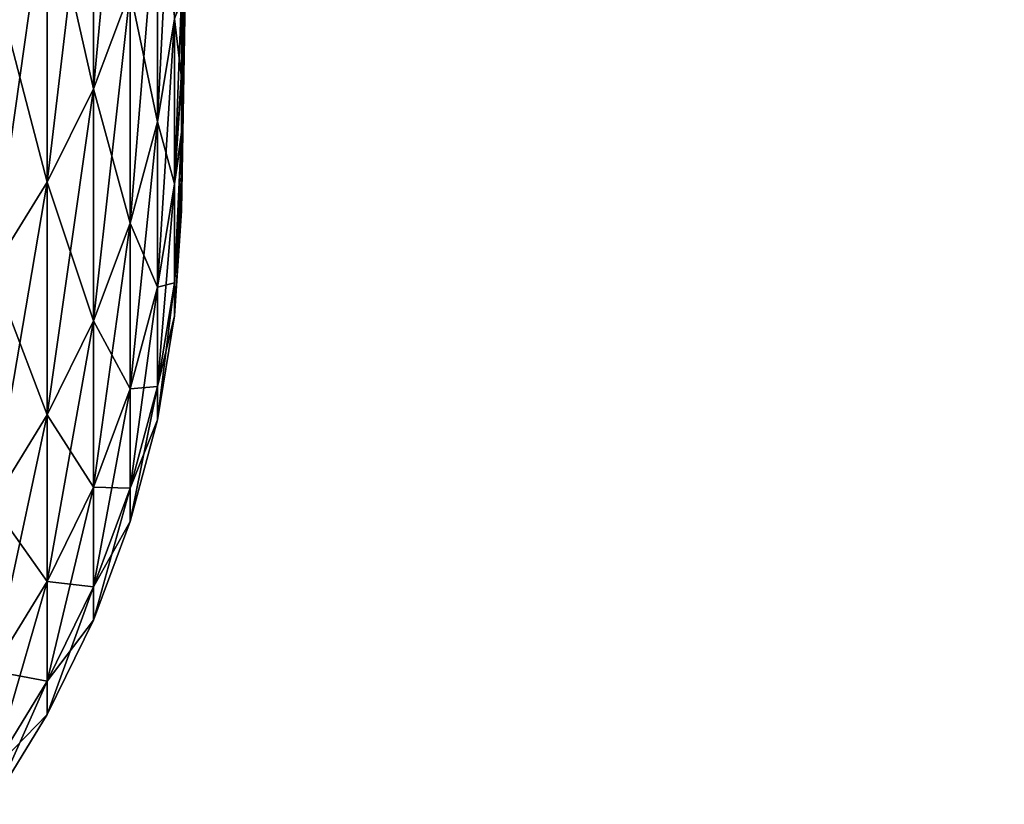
# Model space of a CAD drawing. Header units: millimetres. Extents: x -161 to 161, y -94 to 1149.
# Tile 591 of 656: x 160.734 to 161.188, y -79.583 to -79.22. Entities that reach past the tile are written whole.
import ezdxf

# ---------------------------------------------------------------- set-up
doc = ezdxf.new("R2010")
doc.units = ezdxf.units.MM
doc.header["$LTSCALE"] = 81.481481
doc.layers.add('382', color=7, linetype='CONTINUOUS')
doc.layers.add('386', color=7, linetype='CONTINUOUS')

msp = doc.modelspace()

# ---------------------------------------------------------------- linework, layer by layer
at = {"layer": '382', "color": 7, "linetype": 'CONTINUOUS', "true_color": 0xaaaaaa}
for points in [[(160.80858, -79.21233, -2.09588), (161.18838, -57.55, -0.05), (160.80858, -79.24727, -1.68415), (160.80858, -79.21233, -2.09588)], [(160.80858, -79.24727, -1.68415), (161.18838, -57.55, -0.05), (160.80858, -79.27439, -1.27182), (160.80858, -79.24727, -1.68415)], [(160.80858, -79.27439, -1.27182), (161.18838, -57.55, -0.05), (160.80858, -79.29368, -0.85905), (160.80858, -79.27439, -1.27182)], [(160.80858, -79.29368, -0.85905), (161.18838, -57.55, -0.05), (160.80858, -79.30512, -0.446), (160.80858, -79.29368, -0.85905)], [(160.80858, -79.30512, -0.446), (161.18838, -57.55, -0.05), (160.80858, -79.30872, -0.03283), (160.80858, -79.30512, -0.446)], [(160.80858, -79.30872, -0.03283), (161.18838, -57.55, -0.05), (160.80858, -79.30447, 0.38031), (160.80858, -79.30872, -0.03283)], [(160.80858, -79.30447, 0.38031), (161.18838, -57.55, -0.05), (160.80858, -79.29238, 0.79328), (160.80858, -79.30447, 0.38031)], [(160.80858, -79.29238, 0.79328), (161.18838, -57.55, -0.05), (160.80858, -79.27245, 1.20594), (160.80858, -79.29238, 0.79328)], [(160.80858, -79.27245, 1.20594), (161.18838, -57.55, -0.05), (160.80858, -79.24469, 1.61814), (160.80858, -79.27245, 1.20594)], [(160.80858, -79.24469, 1.61814), (161.18838, -57.55, -0.05), (160.80858, -79.20911, 2.02974), (160.80858, -79.24469, 1.61814)]]:
    msp.add_3dface(points, dxfattribs=at)
at = {"layer": '386', "color": 7, "linetype": 'CONTINUOUS', "true_color": 0xaaaaaa}
for points in [[(160.78499, -79.20738, 3.21432), (160.78499, -79.07017, 4.02184), (160.76799, -79.25237, 3.22111), (160.78499, -79.20738, 3.21432)], [(160.76799, -79.25237, 3.22111), (160.78499, -79.07017, 4.02184), (160.76799, -79.11488, 4.0303), (160.76799, -79.25237, 3.22111)], [(160.76799, -79.11488, -4.1303), (160.76799, -79.25237, -3.32111), (160.74666, -79.15776, -4.13841), (160.76799, -79.11488, -4.1303)], [(160.76799, -79.25237, 3.22111), (160.76799, -79.11488, 4.0303), (160.74666, -79.29552, 3.22761), (160.76799, -79.25237, 3.22111)], [(160.74666, -79.29552, 3.22761), (160.76799, -79.11488, 4.0303), (160.74666, -79.15776, 4.03841), (160.74666, -79.29552, 3.22761)], [(160.76799, -79.11488, -4.1303), (160.78499, -79.20738, -3.31432), (160.76799, -79.25237, -3.32111), (160.76799, -79.11488, -4.1303)], [(160.80538, -79.22002, 2.39163), (160.80538, -79.11357, 3.20019), (160.79749, -79.26765, 2.39699), (160.80538, -79.22002, 2.39163)], [(160.79749, -79.26765, 2.39699), (160.80538, -79.11357, 3.20019), (160.79749, -79.16097, 3.20733), (160.79749, -79.26765, 2.39699)], [(160.74666, -79.15776, -4.13841), (160.74666, -79.29552, -3.32761), (160.72119, -79.1984, -4.1461), (160.74666, -79.15776, -4.13841)], [(160.74666, -79.29552, 3.22761), (160.74666, -79.15776, 4.03841), (160.72119, -79.33642, 3.23377), (160.74666, -79.29552, 3.22761)], [(160.72119, -79.33642, 3.23377), (160.74666, -79.15776, 4.03841), (160.72119, -79.1984, 4.0461), (160.72119, -79.33642, 3.23377)], [(160.74666, -79.15776, -4.13841), (160.76799, -79.25237, -3.32111), (160.74666, -79.29552, -3.32761), (160.74666, -79.15776, -4.13841)], [(160.79749, -79.16097, -3.30733), (160.79749, -79.26765, -2.49699), (160.78499, -79.20738, -3.31432), (160.79749, -79.16097, -3.30733)], [(160.79749, -79.26765, 2.39699), (160.79749, -79.16097, 3.20733), (160.78499, -79.31429, 2.40225), (160.79749, -79.26765, 2.39699)], [(160.78499, -79.31429, 2.40225), (160.79749, -79.16097, 3.20733), (160.78499, -79.20738, 3.21432), (160.78499, -79.31429, 2.40225)], [(160.79749, -79.16097, -3.30733), (160.80538, -79.22002, -2.49163), (160.79749, -79.26765, -2.49699), (160.79749, -79.16097, -3.30733)], [(160.72119, -79.1984, -4.1461), (160.74666, -79.29552, -3.32761), (160.72119, -79.33642, -3.33377), (160.72119, -79.1984, -4.1461)], [(160.78499, -79.20738, -3.31432), (160.78499, -79.31429, -2.50225), (160.76799, -79.25237, -3.32111), (160.78499, -79.20738, -3.31432)], [(160.78499, -79.31429, 2.40225), (160.78499, -79.20738, 3.21432), (160.76799, -79.3595, 2.40734), (160.78499, -79.31429, 2.40225)], [(160.76799, -79.3595, 2.40734), (160.78499, -79.20738, 3.21432), (160.76799, -79.25237, 3.22111), (160.76799, -79.3595, 2.40734)], [(160.78499, -79.20738, -3.31432), (160.79749, -79.26765, -2.49699), (160.78499, -79.31429, -2.50225), (160.78499, -79.20738, -3.31432)], [(160.80858, -79.24469, 1.61814), (160.80858, -79.20911, 2.02974), (160.80538, -79.29616, 1.57965), (160.80858, -79.24469, 1.61814)], [(160.80538, -79.29616, 1.57965), (160.80858, -79.20911, 2.02974), (160.80538, -79.22002, 2.39163), (160.80538, -79.29616, 1.57965)], [(160.80858, -79.21233, -2.09588), (160.80858, -79.24727, -1.68415), (160.80538, -79.22002, -2.49163), (160.80858, -79.21233, -2.09588)], [(160.80538, -79.22002, -2.49163), (160.80538, -79.29616, -1.67965), (160.79749, -79.26765, -2.49699), (160.80538, -79.22002, -2.49163)], [(160.80538, -79.29616, 1.57965), (160.80538, -79.22002, 2.39163), (160.79749, -79.34396, 1.58323), (160.80538, -79.29616, 1.57965)], [(160.79749, -79.34396, 1.58323), (160.80538, -79.22002, 2.39163), (160.79749, -79.26765, 2.39699), (160.79749, -79.34396, 1.58323)], [(160.80538, -79.22002, -2.49163), (160.80858, -79.24727, -1.68415), (160.80538, -79.29616, -1.67965), (160.80538, -79.22002, -2.49163)], [(160.80858, -79.27245, 1.20594), (160.80858, -79.24469, 1.61814), (160.80538, -79.29616, 1.57965), (160.80858, -79.27245, 1.20594)], [(160.80858, -79.24727, -1.68415), (160.80858, -79.27439, -1.27182), (160.80538, -79.29616, -1.67965), (160.80858, -79.24727, -1.68415)], [(160.76799, -79.25237, -3.32111), (160.76799, -79.3595, -2.50734), (160.74666, -79.29552, -3.32761), (160.76799, -79.25237, -3.32111)], [(160.76799, -79.3595, 2.40734), (160.76799, -79.25237, 3.22111), (160.74666, -79.40287, 2.41223), (160.76799, -79.3595, 2.40734)], [(160.74666, -79.40287, 2.41223), (160.76799, -79.25237, 3.22111), (160.74666, -79.29552, 3.22761), (160.74666, -79.40287, 2.41223)], [(160.76799, -79.25237, -3.32111), (160.78499, -79.31429, -2.50225), (160.76799, -79.3595, -2.50734), (160.76799, -79.25237, -3.32111)], [(160.79749, -79.26765, -2.49699), (160.79749, -79.34396, -1.68323), (160.78499, -79.31429, -2.50225), (160.79749, -79.26765, -2.49699)], [(160.79749, -79.34396, 1.58323), (160.79749, -79.26765, 2.39699), (160.78499, -79.39076, 1.58674), (160.79749, -79.34396, 1.58323)], [(160.78499, -79.39076, 1.58674), (160.79749, -79.26765, 2.39699), (160.78499, -79.31429, 2.40225), (160.78499, -79.39076, 1.58674)], [(160.79749, -79.26765, -2.49699), (160.80538, -79.29616, -1.67965), (160.79749, -79.34396, -1.68323), (160.79749, -79.26765, -2.49699)], [(160.80858, -79.29238, 0.79328), (160.80858, -79.27245, 1.20594), (160.80538, -79.34189, 0.7654), (160.80858, -79.29238, 0.79328)], [(160.80538, -79.34189, 0.7654), (160.80858, -79.27245, 1.20594), (160.80538, -79.29616, 1.57965), (160.80538, -79.34189, 0.7654)], [(160.80858, -79.27439, -1.27182), (160.80858, -79.29368, -0.85905), (160.80538, -79.34189, -0.8654), (160.80858, -79.27439, -1.27182)], [(160.80538, -79.29616, -1.67965), (160.80858, -79.27439, -1.27182), (160.80538, -79.34189, -0.8654), (160.80538, -79.29616, -1.67965)], [(160.74666, -79.29552, -3.32761), (160.74666, -79.40287, -2.51223), (160.72119, -79.33642, -3.33377), (160.74666, -79.29552, -3.32761)], [(160.74666, -79.40287, 2.41223), (160.74666, -79.29552, 3.22761), (160.72119, -79.44397, 2.41686), (160.74666, -79.40287, 2.41223)], [(160.72119, -79.44397, 2.41686), (160.74666, -79.29552, 3.22761), (160.72119, -79.33642, 3.23377), (160.72119, -79.44397, 2.41686)], [(160.74666, -79.29552, -3.32761), (160.76799, -79.3595, -2.50734), (160.74666, -79.40287, -2.51223), (160.74666, -79.29552, -3.32761)], [(160.80538, -79.29616, -1.67965), (160.80538, -79.34189, -0.8654), (160.79749, -79.34396, -1.68323), (160.80538, -79.29616, -1.67965)], [(160.80538, -79.34189, 0.7654), (160.80538, -79.29616, 1.57965), (160.79749, -79.38979, 0.76719), (160.80538, -79.34189, 0.7654)], [(160.79749, -79.38979, 0.76719), (160.80538, -79.29616, 1.57965), (160.79749, -79.34396, 1.58323), (160.79749, -79.38979, 0.76719)], [(160.80858, -79.30447, 0.38031), (160.80858, -79.29238, 0.79328), (160.80538, -79.34189, 0.7654), (160.80858, -79.30447, 0.38031)], [(160.80858, -79.29368, -0.85905), (160.80858, -79.30512, -0.446), (160.80538, -79.34189, -0.8654), (160.80858, -79.29368, -0.85905)], [(160.80858, -79.30872, -0.03283), (160.80858, -79.30447, 0.38031), (160.80538, -79.35714, -0.05), (160.80858, -79.30872, -0.03283)], [(160.80538, -79.35714, -0.05), (160.80858, -79.30447, 0.38031), (160.80538, -79.34189, 0.7654), (160.80538, -79.35714, -0.05)], [(160.80858, -79.30512, -0.446), (160.80858, -79.30872, -0.03283), (160.80538, -79.35714, -0.05), (160.80858, -79.30512, -0.446)], [(160.80538, -79.34189, -0.8654), (160.80858, -79.30512, -0.446), (160.80538, -79.35714, -0.05), (160.80538, -79.34189, -0.8654)], [(160.78499, -79.31429, -2.50225), (160.78499, -79.39076, -1.68674), (160.76799, -79.3595, -2.50734), (160.78499, -79.31429, -2.50225)], [(160.78499, -79.39076, 1.58674), (160.78499, -79.31429, 2.40225), (160.76799, -79.43613, 1.59014), (160.78499, -79.39076, 1.58674)], [(160.76799, -79.43613, 1.59014), (160.78499, -79.31429, 2.40225), (160.76799, -79.3595, 2.40734), (160.76799, -79.43613, 1.59014)], [(160.78499, -79.31429, -2.50225), (160.79749, -79.34396, -1.68323), (160.78499, -79.39076, -1.68674), (160.78499, -79.31429, -2.50225)], [(160.72119, -79.33642, -3.33377), (160.74666, -79.40287, -2.51223), (160.72119, -79.44397, -2.51686), (160.72119, -79.33642, -3.33377)], [(160.80538, -79.34189, -0.8654), (160.80538, -79.35714, -0.05), (160.79749, -79.38979, -0.86719), (160.80538, -79.34189, -0.8654)], [(160.79749, -79.34396, -1.68323), (160.80538, -79.34189, -0.8654), (160.79749, -79.38979, -0.86719), (160.79749, -79.34396, -1.68323)], [(160.80538, -79.35714, -0.05), (160.80538, -79.34189, 0.7654), (160.79749, -79.40507, -0.05), (160.80538, -79.35714, -0.05)], [(160.79749, -79.40507, -0.05), (160.80538, -79.34189, 0.7654), (160.79749, -79.38979, 0.76719), (160.79749, -79.40507, -0.05)], [(160.79749, -79.34396, -1.68323), (160.79749, -79.38979, -0.86719), (160.78499, -79.39076, -1.68674), (160.79749, -79.34396, -1.68323)], [(160.79749, -79.38979, 0.76719), (160.79749, -79.34396, 1.58323), (160.78499, -79.43669, 0.76894), (160.79749, -79.38979, 0.76719)], [(160.78499, -79.43669, 0.76894), (160.79749, -79.34396, 1.58323), (160.78499, -79.39076, 1.58674), (160.78499, -79.43669, 0.76894)], [(160.76799, -79.3595, -2.50734), (160.76799, -79.43613, -1.69014), (160.74666, -79.40287, -2.51223), (160.76799, -79.3595, -2.50734)], [(160.76799, -79.43613, 1.59014), (160.76799, -79.3595, 2.40734), (160.74666, -79.47965, 1.5934), (160.76799, -79.43613, 1.59014)], [(160.74666, -79.47965, 1.5934), (160.76799, -79.3595, 2.40734), (160.74666, -79.40287, 2.41223), (160.74666, -79.47965, 1.5934)], [(160.76799, -79.3595, -2.50734), (160.78499, -79.39076, -1.68674), (160.76799, -79.43613, -1.69014), (160.76799, -79.3595, -2.50734)], [(160.79749, -79.38979, -0.86719), (160.80538, -79.35714, -0.05), (160.79749, -79.40507, -0.05), (160.79749, -79.38979, -0.86719)], [(160.78499, -79.39076, -1.68674), (160.78499, -79.43669, -0.86894), (160.76799, -79.43613, -1.69014), (160.78499, -79.39076, -1.68674)], [(160.78499, -79.43669, 0.76894), (160.78499, -79.39076, 1.58674), (160.76799, -79.48216, 0.77064), (160.78499, -79.43669, 0.76894)], [(160.76799, -79.48216, 0.77064), (160.78499, -79.39076, 1.58674), (160.76799, -79.43613, 1.59014), (160.76799, -79.48216, 0.77064)], [(160.79749, -79.38979, -0.86719), (160.79749, -79.40507, -0.05), (160.78499, -79.43669, -0.86894), (160.79749, -79.38979, -0.86719)], [(160.78499, -79.39076, -1.68674), (160.79749, -79.38979, -0.86719), (160.78499, -79.43669, -0.86894), (160.78499, -79.39076, -1.68674)], [(160.79749, -79.40507, -0.05), (160.79749, -79.38979, 0.76719), (160.78499, -79.452, -0.05), (160.79749, -79.40507, -0.05)], [(160.78499, -79.452, -0.05), (160.79749, -79.38979, 0.76719), (160.78499, -79.43669, 0.76894), (160.78499, -79.452, -0.05)], [(160.74666, -79.40287, -2.51223), (160.74666, -79.47965, -1.6934), (160.72119, -79.44397, -2.51686), (160.74666, -79.40287, -2.51223)], [(160.74666, -79.47965, 1.5934), (160.74666, -79.40287, 2.41223), (160.72119, -79.5209, 1.59649), (160.74666, -79.47965, 1.5934)], [(160.72119, -79.5209, 1.59649), (160.74666, -79.40287, 2.41223), (160.72119, -79.44397, 2.41686), (160.72119, -79.5209, 1.59649)], [(160.74666, -79.40287, -2.51223), (160.76799, -79.43613, -1.69014), (160.74666, -79.47965, -1.6934), (160.74666, -79.40287, -2.51223)], [(160.78499, -79.43669, -0.86894), (160.79749, -79.40507, -0.05), (160.78499, -79.452, -0.05), (160.78499, -79.43669, -0.86894)], [(160.76799, -79.43613, -1.69014), (160.76799, -79.48216, -0.87064), (160.74666, -79.47965, -1.6934), (160.76799, -79.43613, -1.69014)], [(160.76799, -79.48216, 0.77064), (160.76799, -79.43613, 1.59014), (160.74666, -79.52576, 0.77228), (160.76799, -79.48216, 0.77064)], [(160.74666, -79.52576, 0.77228), (160.76799, -79.43613, 1.59014), (160.74666, -79.47965, 1.5934), (160.74666, -79.52576, 0.77228)], [(160.76799, -79.43613, -1.69014), (160.78499, -79.43669, -0.86894), (160.76799, -79.48216, -0.87064), (160.76799, -79.43613, -1.69014)], [(160.78499, -79.43669, -0.86894), (160.78499, -79.452, -0.05), (160.76799, -79.48216, -0.87064), (160.78499, -79.43669, -0.86894)], [(160.78499, -79.452, -0.05), (160.78499, -79.43669, 0.76894), (160.76799, -79.4975, -0.05), (160.78499, -79.452, -0.05)], [(160.76799, -79.4975, -0.05), (160.78499, -79.43669, 0.76894), (160.76799, -79.48216, 0.77064), (160.76799, -79.4975, -0.05)], [(160.72119, -79.44397, -2.51686), (160.74666, -79.47965, -1.6934), (160.72119, -79.5209, -1.69649), (160.72119, -79.44397, -2.51686)], [(160.76799, -79.48216, -0.87064), (160.78499, -79.452, -0.05), (160.76799, -79.4975, -0.05), (160.76799, -79.48216, -0.87064)], [(160.74666, -79.47965, -1.6934), (160.74666, -79.52576, -0.87228), (160.72119, -79.5209, -1.69649), (160.74666, -79.47965, -1.6934)], [(160.74666, -79.52576, 0.77228), (160.74666, -79.47965, 1.5934), (160.72119, -79.5671, 0.77382), (160.74666, -79.52576, 0.77228)], [(160.72119, -79.5671, 0.77382), (160.74666, -79.47965, 1.5934), (160.72119, -79.5209, 1.59649), (160.72119, -79.5671, 0.77382)], [(160.74666, -79.47965, -1.6934), (160.76799, -79.48216, -0.87064), (160.74666, -79.52576, -0.87228), (160.74666, -79.47965, -1.6934)], [(160.76799, -79.48216, -0.87064), (160.76799, -79.4975, -0.05), (160.74666, -79.52576, -0.87228), (160.76799, -79.48216, -0.87064)], [(160.76799, -79.4975, -0.05), (160.76799, -79.48216, 0.77064), (160.74666, -79.54114, -0.05), (160.76799, -79.4975, -0.05)], [(160.74666, -79.54114, -0.05), (160.76799, -79.48216, 0.77064), (160.74666, -79.52576, 0.77228), (160.74666, -79.54114, -0.05)], [(160.74666, -79.52576, -0.87228), (160.76799, -79.4975, -0.05), (160.74666, -79.54114, -0.05), (160.74666, -79.52576, -0.87228)], [(160.72119, -79.5209, -1.69649), (160.74666, -79.52576, -0.87228), (160.72119, -79.5671, -0.87382), (160.72119, -79.5209, -1.69649)], [(160.74666, -79.52576, -0.87228), (160.74666, -79.54114, -0.05), (160.72119, -79.5671, -0.87382), (160.74666, -79.52576, -0.87228)], [(160.74666, -79.54114, -0.05), (160.74666, -79.52576, 0.77228), (160.72119, -79.5825, -0.05), (160.74666, -79.54114, -0.05)], [(160.72119, -79.5825, -0.05), (160.74666, -79.52576, 0.77228), (160.72119, -79.5671, 0.77382), (160.72119, -79.5825, -0.05)], [(160.72119, -79.5671, -0.87382), (160.74666, -79.54114, -0.05), (160.72119, -79.5825, -0.05), (160.72119, -79.5671, -0.87382)]]:
    msp.add_3dface(points, dxfattribs=at)

doc.saveas('drawing.dxf')
